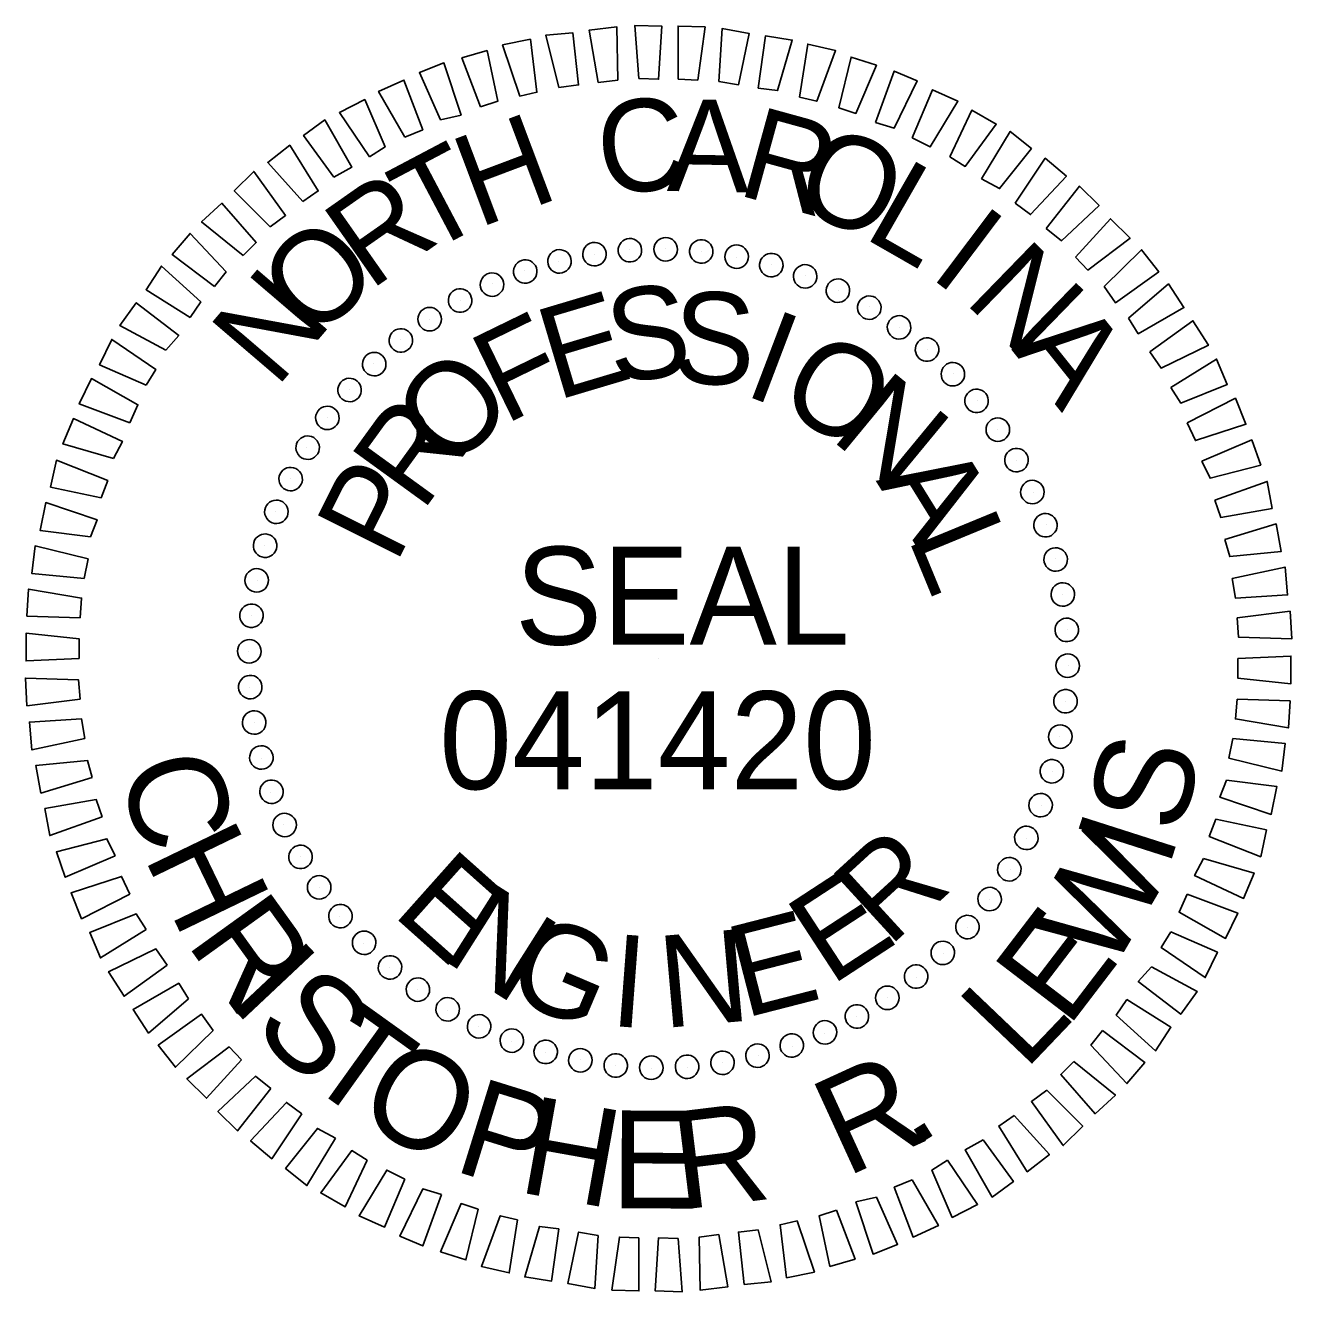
# Model space of a CAD drawing. Extents: x 573468 to 580768, y -57414 to -51768.
# Drawn here: x 580690.5 to 580768.1, y -54257.1 to -54179.5 of the extents above; entities that cross this region are included whole.
import ezdxf

# ---------------------------------------------------------------- set-up
doc = ezdxf.new("R2010")
doc.units = 0
doc.layers.add('Sheet PE Seal Cell', color=7, linetype='Continuous')

msp = doc.modelspace()

# ---------------------------------------------------------------- linework, layer by layer
at = {"layer": 'Sheet PE Seal Cell'}
for p, q in [((580727.529, -54193.239), (580727.529, -54193.239)), ((580729.729, -54193.189), (580729.729, -54193.189)), ((580731.929, -54193.339), (580731.929, -54193.339)), ((580723.179, -54193.939), (580723.179, -54193.939)), ((580725.379, -54193.539), (580725.379, -54193.539)), ((580734.079, -54193.689), (580734.079, -54193.689)), ((580736.179, -54194.139), (580736.179, -54194.139)), ((580721.079, -54194.539), (580721.079, -54194.539)), ((580738.279, -54194.839), (580738.279, -54194.839)), ((580719.079, -54195.339), (580719.079, -54195.339)), ((580740.279, -54195.739), (580740.279, -54195.739)), ((580717.129, -54196.339), (580717.129, -54196.339)), ((580742.229, -54196.739), (580742.229, -54196.739)), ((580715.229, -54197.489), (580715.229, -54197.489)), ((580744.029, -54197.989), (580744.029, -54197.989)), ((580713.479, -54198.739), (580713.479, -54198.739)), ((580745.779, -54199.339), (580745.779, -54199.339)), ((580711.829, -54200.239), (580711.829, -54200.239)), ((580747.329, -54200.839), (580747.329, -54200.839)), ((580710.329, -54201.789), (580710.329, -54201.789)), ((580748.829, -54202.489), (580748.829, -54202.489)), ((580708.979, -54203.539), (580708.979, -54203.539)), ((580750.079, -54204.239), (580750.079, -54204.239)), ((580707.729, -54205.339), (580707.729, -54205.339)), ((580751.229, -54206.139), (580751.229, -54206.139)), ((580706.729, -54207.289), (580706.729, -54207.289)), ((580752.229, -54208.089), (580752.229, -54208.089)), ((580705.829, -54209.289), (580705.829, -54209.289)), ((580753.029, -54210.089), (580753.029, -54210.089)), ((580705.129, -54211.389), (580705.129, -54211.389)), ((580753.629, -54212.189), (580753.629, -54212.189)), ((580704.679, -54213.489), (580704.679, -54213.489)), ((580754.029, -54214.389), (580754.029, -54214.389)), ((580704.329, -54215.639), (580704.329, -54215.639)), ((580754.329, -54216.539), (580754.329, -54216.539)), ((580704.179, -54217.839), (580704.179, -54217.839)), ((580729.279, -54218.289), (580729.279, -54218.289)), ((580754.379, -54218.739), (580754.379, -54218.739)), ((580704.229, -54220.039), (580704.229, -54220.039)), ((580754.229, -54220.939), (580754.229, -54220.939)), ((580704.529, -54222.189), (580704.529, -54222.189)), ((580753.879, -54223.089), (580753.879, -54223.089)), ((580704.929, -54224.389), (580704.929, -54224.389)), ((580753.429, -54225.189), (580753.429, -54225.189)), ((580705.529, -54226.489), (580705.529, -54226.489)), ((580752.729, -54227.289), (580752.729, -54227.289)), ((580706.329, -54228.489), (580706.329, -54228.489)), ((580751.829, -54229.289), (580751.829, -54229.289)), ((580707.329, -54230.439), (580707.329, -54230.439)), ((580750.829, -54231.239), (580750.829, -54231.239)), ((580708.479, -54232.339), (580708.479, -54232.339)), ((580749.579, -54233.039), (580749.579, -54233.039)), ((580709.729, -54234.089), (580709.729, -54234.089)), ((580748.229, -54234.789), (580748.229, -54234.789)), ((580711.229, -54235.739), (580711.229, -54235.739)), ((580746.729, -54236.339), (580746.729, -54236.339)), ((580712.779, -54237.239), (580712.779, -54237.239)), ((580745.079, -54237.839), (580745.079, -54237.839)), ((580714.529, -54238.589), (580714.529, -54238.589)), ((580743.329, -54239.089), (580743.329, -54239.089)), ((580716.329, -54239.839), (580716.329, -54239.839)), ((580718.279, -54240.839), (580718.279, -54240.839)), ((580741.429, -54240.239), (580741.429, -54240.239)), ((580739.479, -54241.239), (580739.479, -54241.239)), ((580720.279, -54241.739), (580720.279, -54241.739)), ((580737.479, -54242.039), (580737.479, -54242.039)), ((580722.379, -54242.439), (580722.379, -54242.439)), ((580724.479, -54242.889), (580724.479, -54242.889)), ((580733.179, -54243.039), (580733.179, -54243.039)), ((580735.379, -54242.639), (580735.379, -54242.639)), ((580726.629, -54243.239), (580726.629, -54243.239)), ((580728.829, -54243.389), (580728.829, -54243.389)), ((580731.029, -54243.339), (580731.029, -54243.339))]:
    msp.add_line(p, q, dxfattribs=at)
for points in [[(580728.079, -54182.739), (580727.829, -54179.489), (580729.479, -54179.539), (580729.279, -54182.789)], [(580730.479, -54182.789), (580730.479, -54179.539), (580732.129, -54179.589), (580731.679, -54182.839)], [(580723.179, -54183.289), (580722.379, -54180.089), (580724.029, -54179.939), (580724.379, -54183.139)], [(580725.579, -54182.989), (580725.029, -54179.789), (580726.729, -54179.589), (580726.779, -54182.839)], [(580732.979, -54182.939), (580733.179, -54179.689), (580734.829, -54179.989), (580734.179, -54183.139)], [(580735.379, -54183.339), (580735.829, -54180.139), (580737.479, -54180.389), (580736.579, -54183.489)], [(580718.379, -54184.489), (580717.229, -54181.489), (580718.779, -54181.039), (580719.429, -54184.139)], [(580720.779, -54183.839), (580719.729, -54180.689), (580721.429, -54180.339), (580721.829, -54183.589)], [(580737.929, -54183.889), (580738.429, -54180.639), (580740.129, -54181.039), (580738.979, -54184.139)], [(580715.929, -54185.289), (580714.629, -54182.389), (580716.129, -54181.789), (580717.179, -54184.989)], [(580740.329, -54184.539), (580741.079, -54181.439), (580742.629, -54181.939), (580741.379, -54184.889)], [(580742.579, -54185.439), (580743.729, -54182.289), (580745.129, -54182.889), (580743.729, -54185.789)], [(580713.729, -54186.339), (580712.129, -54183.539), (580713.679, -54182.839), (580714.829, -54185.889)], [(580711.579, -54187.539), (580709.729, -54184.839), (580711.279, -54184.039), (580712.529, -54186.939)], [(580744.829, -54186.389), (580746.079, -54183.439), (580747.629, -54184.139), (580745.929, -54186.939)], [(580747.129, -54187.539), (580748.479, -54184.689), (580749.979, -54185.539), (580748.079, -54188.139)], [(580709.379, -54188.789), (580707.529, -54186.239), (580708.829, -54185.289), (580710.479, -54188.189)], [(580749.079, -54188.889), (580750.829, -54185.989), (580752.129, -54187.039), (580750.179, -54189.489)], [(580707.479, -54190.289), (580705.329, -54187.889), (580706.679, -54186.839), (580708.429, -54189.639)], [(580751.129, -54190.389), (580752.979, -54187.639), (580754.279, -54188.739), (580752.079, -54191.089)], [(580705.479, -54191.839), (580703.279, -54189.639), (580704.479, -54188.439), (580706.429, -54191.139)], [(580753.029, -54191.939), (580755.079, -54189.339), (580756.279, -54190.539), (580753.979, -54192.689)], [(580703.829, -54193.589), (580701.279, -54191.539), (580702.529, -54190.389), (580704.629, -54192.789)], [(580754.829, -54193.689), (580756.979, -54191.339), (580758.179, -54192.539), (580755.579, -54194.489)], [(580702.079, -54195.489), (580699.479, -54193.539), (580700.579, -54192.239), (580702.779, -54194.589)], [(580756.579, -54195.489), (580758.879, -54193.239), (580759.929, -54194.589), (580757.279, -54196.489)], [(580700.579, -54197.389), (580697.879, -54195.689), (580698.829, -54194.239), (580701.229, -54196.439)], [(580758.079, -54197.439), (580760.529, -54195.339), (580761.479, -54196.789), (580758.679, -54198.389)], [(580699.079, -54199.389), (580696.279, -54197.889), (580697.279, -54196.489), (580699.879, -54198.489)], [(580759.379, -54199.489), (580762.029, -54197.589), (580762.979, -54199.089), (580760.079, -54200.489)], [(580697.879, -54201.539), (580695.029, -54200.289), (580695.779, -54198.739), (580698.479, -54200.589)], [(580760.679, -54201.689), (580763.479, -54199.939), (580764.129, -54201.489), (580761.279, -54202.639)], [(580696.879, -54203.839), (580693.779, -54202.689), (580694.529, -54201.139), (580697.379, -54202.739)], [(580761.679, -54203.839), (580764.629, -54202.339), (580765.279, -54203.939), (580762.179, -54204.939)], [(580695.879, -54206.039), (580692.779, -54205.139), (580693.429, -54203.589), (580696.429, -54204.989)], [(580762.579, -54206.189), (580765.629, -54204.889), (580766.179, -54206.439), (580763.079, -54207.239)], [(580695.129, -54208.439), (580692.029, -54207.789), (580692.379, -54206.139), (580695.529, -54207.389)], [(580763.379, -54208.589), (580766.579, -54207.439), (580766.879, -54209.089), (580763.729, -54209.639)], [(580694.479, -54210.839), (580691.379, -54210.439), (580691.729, -54208.739), (580694.879, -54209.789)], [(580763.979, -54210.989), (580767.129, -54210.039), (580767.429, -54211.739), (580764.279, -54212.039)], [(580694.079, -54213.389), (580690.879, -54213.089), (580691.079, -54211.389), (580694.329, -54212.189)], [(580764.429, -54213.389), (580767.679, -54212.689), (580767.829, -54214.389), (580764.629, -54214.589)], [(580693.829, -54215.789), (580690.579, -54215.689), (580690.679, -54214.039), (580693.929, -54214.589)], [(580764.729, -54215.789), (580767.979, -54215.389), (580768.079, -54217.089), (580764.829, -54216.989)], [(580693.779, -54218.289), (580690.529, -54218.439), (580690.529, -54216.739), (580693.779, -54217.089)], [(580764.779, -54218.289), (580768.029, -54218.139), (580768.029, -54219.839), (580764.779, -54219.489)], [(580693.829, -54220.789), (580690.579, -54221.189), (580690.479, -54219.489), (580693.729, -54219.589)], [(580764.729, -54220.789), (580767.979, -54220.889), (580767.879, -54222.539), (580764.629, -54221.989)], [(580694.129, -54223.189), (580690.879, -54223.889), (580690.729, -54222.189), (580693.929, -54221.989)], [(580764.479, -54223.189), (580767.679, -54223.489), (580767.479, -54225.189), (580764.229, -54224.389)], [(580694.579, -54225.589), (580691.429, -54226.539), (580691.129, -54224.839), (580694.279, -54224.539)], [(580764.079, -54225.739), (580767.179, -54226.139), (580766.829, -54227.839), (580763.679, -54226.789)], [(580695.179, -54227.989), (580691.979, -54229.139), (580691.679, -54227.489), (580694.829, -54226.939)], [(580763.429, -54228.139), (580766.529, -54228.789), (580766.179, -54230.439), (580763.029, -54229.189)], [(580695.979, -54230.389), (580692.929, -54231.689), (580692.379, -54230.139), (580695.479, -54229.339)], [(580762.679, -54230.539), (580765.779, -54231.439), (580765.129, -54232.989), (580762.129, -54231.589)], [(580696.879, -54232.739), (580693.929, -54234.239), (580693.279, -54232.639), (580696.379, -54231.639)], [(580761.679, -54232.739), (580764.779, -54233.889), (580764.029, -54235.439), (580761.179, -54233.839)], [(580697.879, -54234.889), (580695.079, -54236.639), (580694.429, -54235.089), (580697.279, -54233.939)], [(580760.679, -54235.039), (580763.529, -54236.289), (580762.779, -54237.839), (580760.079, -54235.989)], [(580699.179, -54237.089), (580696.529, -54238.989), (580695.579, -54237.489), (580698.479, -54236.089)], [(580759.479, -54237.189), (580762.279, -54238.689), (580761.279, -54240.089), (580758.679, -54238.089)], [(580700.479, -54239.139), (580698.029, -54241.239), (580697.079, -54239.789), (580699.879, -54238.189)], [(580757.979, -54239.189), (580760.679, -54240.889), (580759.729, -54242.339), (580757.329, -54240.139)], [(580701.979, -54241.089), (580699.679, -54243.339), (580698.629, -54241.989), (580701.279, -54240.089)], [(580756.479, -54241.089), (580759.079, -54243.039), (580757.979, -54244.339), (580755.779, -54241.989)], [(580703.729, -54242.889), (580701.579, -54245.239), (580700.379, -54244.039), (580702.979, -54242.089)], [(580754.729, -54242.989), (580757.279, -54245.039), (580756.029, -54246.189), (580753.929, -54243.789)], [(580705.529, -54244.639), (580703.479, -54247.239), (580702.279, -54246.039), (580704.579, -54243.889)], [(580707.429, -54246.189), (580705.579, -54248.939), (580704.279, -54247.839), (580706.479, -54245.489)], [(580753.079, -54244.739), (580755.279, -54246.939), (580754.079, -54248.139), (580752.129, -54245.439)], [(580751.079, -54246.289), (580753.229, -54248.689), (580751.879, -54249.739), (580750.129, -54246.939)], [(580709.479, -54247.689), (580707.729, -54250.589), (580706.429, -54249.539), (580708.379, -54247.089)], [(580749.179, -54247.789), (580751.029, -54250.339), (580749.729, -54251.289), (580748.079, -54248.389)], [(580711.429, -54249.039), (580710.079, -54251.889), (580708.579, -54251.039), (580710.479, -54248.439)], [(580746.979, -54249.039), (580748.829, -54251.739), (580747.279, -54252.539), (580746.029, -54249.639)], [(580713.729, -54250.189), (580712.479, -54253.139), (580710.929, -54252.439), (580712.629, -54249.639)], [(580715.979, -54251.139), (580714.829, -54254.289), (580713.429, -54253.689), (580714.829, -54250.789)], [(580744.829, -54250.239), (580746.429, -54253.039), (580744.879, -54253.739), (580743.729, -54250.689)], [(580718.229, -54252.039), (580717.479, -54255.139), (580715.929, -54254.639), (580717.179, -54251.689)], [(580742.629, -54251.289), (580743.929, -54254.189), (580742.429, -54254.789), (580741.379, -54251.589)], [(580720.629, -54252.689), (580720.129, -54255.939), (580718.429, -54255.539), (580719.579, -54252.439)], [(580740.179, -54252.089), (580741.329, -54255.089), (580739.779, -54255.539), (580739.129, -54252.439)], [(580723.179, -54253.239), (580722.729, -54256.439), (580721.079, -54256.189), (580721.979, -54253.089)], [(580737.779, -54252.739), (580738.829, -54255.889), (580737.129, -54256.239), (580736.729, -54252.989)], [(580725.579, -54253.639), (580725.379, -54256.889), (580723.729, -54256.589), (580724.379, -54253.439)], [(580728.079, -54253.789), (580728.079, -54257.039), (580726.429, -54256.989), (580726.879, -54253.739)], [(580730.479, -54253.839), (580730.729, -54257.089), (580729.079, -54257.039), (580729.279, -54253.789)], [(580732.979, -54253.589), (580733.529, -54256.789), (580731.829, -54256.989), (580731.779, -54253.739)], [(580735.379, -54253.289), (580736.179, -54256.489), (580734.529, -54256.639), (580734.179, -54253.439)]]:
    msp.add_lwpolyline(points, close=True, dxfattribs=at)
for centre, major_axis in [((580727.529, -54193.27), (-0.05, 0.718)), ((580729.716, -54193.212), (0.013, 0.72)), ((580731.9, -54193.346), (0.075, 0.716)), ((580723.211, -54193.954), (-0.174, 0.699)), ((580725.355, -54193.517), (-0.113, 0.711)), ((580734.064, -54193.669), (0.137, 0.707)), ((580736.192, -54194.18), (0.198, 0.692)), ((580721.113, -54194.575), (-0.234, 0.681)), ((580738.266, -54194.874), (0.258, 0.672)), ((580719.078, -54195.377), (-0.293, 0.658)), ((580740.273, -54195.747), (0.316, 0.647)), ((580717.12, -54196.353), (-0.349, 0.63)), ((580742.196, -54196.791), (0.371, 0.617)), ((580715.254, -54197.496), (-0.403, 0.597)), ((580744.02, -54197.998), (0.423, 0.582)), ((580713.495, -54198.798), (-0.453, 0.56)), ((580745.733, -54199.36), (0.472, 0.543)), ((580711.857, -54200.248), (-0.5, 0.518)), ((580747.32, -54200.867), (0.518, 0.5)), ((580710.35, -54201.835), (-0.543, 0.472)), ((580748.769, -54202.505), (0.56, 0.453)), ((580708.988, -54203.547), (-0.582, 0.423)), ((580750.071, -54204.264), (0.597, 0.403)), ((580707.781, -54205.371), (-0.617, 0.371)), ((580751.214, -54206.13), (0.63, 0.349)), ((580706.737, -54207.294), (-0.647, 0.316)), ((580752.19, -54208.088), (0.658, 0.293)), ((580705.864, -54209.301), (-0.672, 0.258)), ((580752.992, -54210.123), (0.681, 0.234)), ((580705.17, -54211.376), (-0.692, 0.198)), ((580753.614, -54212.221), (0.699, 0.174)), ((580704.659, -54213.503), (-0.707, 0.137)), ((580754.05, -54214.365), (0.711, 0.113)), ((580704.336, -54215.667), (-0.716, 0.075)), ((580754.297, -54216.539), (0.718, 0.05)), ((580704.202, -54217.851), (-0.72, 0.013)), ((580754.355, -54218.726), (0.72, -0.013)), ((580704.26, -54220.038), (-0.718, -0.05)), ((580754.221, -54220.91), (0.716, -0.075)), ((580704.507, -54222.212), (-0.711, -0.113)), ((580753.898, -54223.074), (0.707, -0.137)), ((580704.944, -54224.356), (-0.699, -0.174)), ((580753.387, -54225.202), (0.692, -0.198)), ((580705.565, -54226.454), (-0.681, -0.234)), ((580752.693, -54227.276), (0.672, -0.258)), ((580706.367, -54228.49), (-0.658, -0.293)), ((580751.82, -54229.283), (0.647, -0.316)), ((580707.343, -54230.448), (-0.63, -0.349)), ((580750.776, -54231.206), (0.617, -0.371)), ((580708.486, -54232.313), (-0.597, -0.403)), ((580749.569, -54233.03), (0.582, -0.423)), ((580709.788, -54234.072), (-0.56, -0.453)), ((580748.207, -54234.743), (0.543, -0.472)), ((580711.238, -54235.711), (-0.518, -0.5)), ((580746.701, -54236.33), (0.5, -0.518)), ((580712.825, -54237.217), (-0.472, -0.543)), ((580745.062, -54237.779), (0.453, -0.56)), ((580714.537, -54238.579), (-0.423, -0.582)), ((580743.303, -54239.081), (0.403, -0.597)), ((580716.361, -54239.786), (-0.371, -0.617)), ((580718.284, -54240.83), (-0.316, -0.647)), ((580741.438, -54240.224), (0.349, -0.63)), ((580739.48, -54241.2), (0.293, -0.658)), ((580720.291, -54241.703), (-0.258, -0.672)), ((580722.366, -54242.397), (-0.198, -0.692)), ((580737.444, -54242.002), (0.234, -0.681)), ((580724.493, -54242.908), (-0.137, -0.707)), ((580733.202, -54243.06), (0.113, -0.711)), ((580735.346, -54242.624), (0.174, -0.699)), ((580726.657, -54243.231), (-0.075, -0.716)), ((580728.841, -54243.365), (-0.013, -0.72)), ((580731.028, -54243.307), (0.05, -0.718))]:
    msp.add_ellipse(centre, major_axis=major_axis, ratio=0.999708, dxfattribs=at)

# ---------------------------------------------------------------- texts
for s, height, rotation, p in [('C', 5.638, 6.21987, (580725.829, -54189.939)), ('A', 5.638, 359.02032, (580729.779, -54189.639)), ('H', 5.638, 20.61948, (580718.229, -54191.939)), ('R', 5.638, 344.6211, (580733.979, -54189.839)), ('O', 5.638, 337.42116, (580737.329, -54190.589)), ('T', 5.638, 27.81977, (580714.979, -54193.589)), ('L', 5.638, 330.22088, (580741.729, -54192.439)), ('R', 5.639, 35.02051, (580711.579, -54195.789)), ('I', 5.638, 323.02014, (580745.779, -54194.839)), ('O', 5.639, 42.22174, (580708.129, -54198.889)), ('N', 5.639, 315.81891, (580747.929, -54196.389)), ('N', 5.639, 49.4235, (580705.829, -54201.789)), ('E', 5.638, 16.61107, (580723.029, -54202.489)), ('S', 5.638, 7.25561, (580726.479, -54201.439)), ('S', 5.638, 357.9004, (580730.079, -54201.389)), ('F', 5.638, 25.96703, (580719.829, -54203.989)), ('I', 5.638, 339.1896, (580734.379, -54202.089)), ('A', 5.639, 308.61715, (580750.879, -54199.339)), ('O', 5.638, 329.83348, (580736.379, -54202.789)), ('O', 5.639, 44.68124, (580716.529, -54206.939)), ('N', 5.639, 320.47661, (580739.729, -54204.789)), ('R', 5.639, 54.03965, (580714.779, -54209.389)), ('P', 5.639, 63.39889, (580713.179, -54212.589)), ('A', 5.639, 301.76027, (580742.579, -54207.389)), ('L', 5.639, 292.40085, (580744.529, -54210.839)), ('SEAL', 5.9982, 360, (580720.48, -54217.44)), ('S', 5.998, 76.05447, (580761.307, -54229.145)), ('C', 5.998, 286.20197, (580696.13, -54224.986)), ('H', 5.998, 295.78413, (580697.707, -54230.41)), ('W', 5.998, 59.71844, (580756.96, -54237.716)), ('I', 5.998, 72.25252, (580760.516, -54231.245)), ('R', 5.639, 42.48141, (580743.379, -54236.039)), ('E', 5.638, 318.27689, (580712.879, -54233.939)), ('E', 5.638, 33.12409, (580739.829, -54238.389)), ('N', 5.639, 327.63396, (580715.879, -54236.639)), ('R', 5.998, 305.76811, (580700.287, -54235.7)), ('E', 5.638, 14.41176, (580734.529, -54240.339)), ('E', 5.998, 52.60911, (580754.343, -54240.992)), ('G', 5.638, 336.99024, (580719.679, -54238.889)), ('I', 5.638, 355.7012, (580726.229, -54240.789)), ('N', 5.638, 5.05639, (580729.579, -54240.939)), ('I', 5.998, 313.24837, (580702.801, -54239.326)), ('S', 5.998, 317.05032, (580704.254, -54241.036)), ('L', 5.998, 46.33434, (580751.711, -54243.596)), ('T', 5.998, 324.37603, (580707.359, -54244.041)), ('O', 5.998, 331.17627, (580710.562, -54246.455)), ('R', 5.998, 24.61995, (580740.756, -54250.099)), ('P', 5.998, 342.73667, (580716.586, -54249.635)), ('H', 5.998, 349.84601, (580720.563, -54250.964)), ('E', 5.998, 359.82999, (580726.361, -54251.981)), ('R', 5.998, 6.93933, (580730.553, -54252.083)), ('.', 5.998, 32.10021, (580744.8, -54248.335))]:
    msp.add_text(s, height=height, rotation=rotation, dxfattribs=at).set_placement(p)
msp.add_text('041420', height=5.9982, dxfattribs=at).set_placement((580715.839, -54226.297))

doc.saveas('drawing.dxf')
